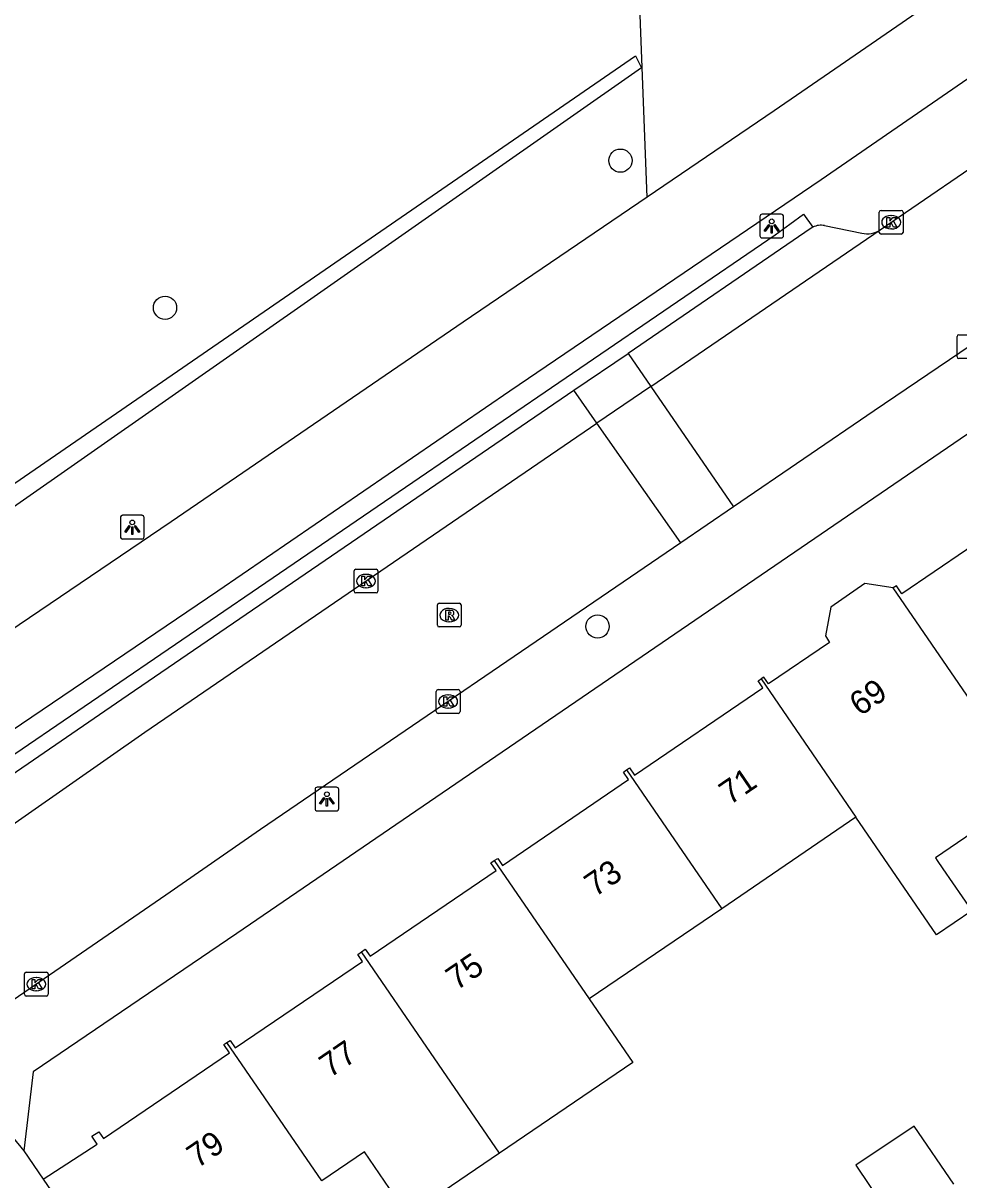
# Model space of a CAD drawing. Extents: x 157466 to 158888, y 383063 to 384677.
# Drawn here: x 158052.5 to 158091.88, y 383863.01 to 383911.68 of the extents above; entities that cross this region are included whole.
import ezdxf

# ---------------------------------------------------------------- set-up
doc = ezdxf.new("R2010")
doc.units = 0
for name, color, linetype in [('IMGEO_Boom', 7, 'Continuous'), ('IMGEO_Fietspad_gesloten', 7, 'Continuous'), ('IMGEO_Greppel_droge_sloot', 7, 'Continuous'), ('IMGEO_Groenvoorziening', 7, 'Continuous'), ('IMGEO_Kolk', 7, 'Continuous'), ('IMGEO_Lichtpunt', 7, 'Continuous'), ('IMGEO_Pand', 7, 'Continuous'), ('IMGEO_Pand_nummerreeks', 7, 'Continuous'), ('IMGEO_Parkeervlak_open', 7, 'Continuous'), ('IMGEO_Rijbaan_lokaal_open', 7, 'Continuous'), ('IMGEO_Rioolput', 7, 'Continuous'), ('IMGEO_Voetpad_open', 7, 'Continuous')]:
    doc.layers.add(name, color=color, linetype=linetype)

msp = doc.modelspace()

# ---------------------------------------------------------------- linework, layer by layer
at = {"layer": 'IMGEO_Boom'}
for centre in [(158077.635, 383905.898), (158058.47, 383899.707), (158076.673, 383886.295)]:
    msp.add_circle(centre, 0.489, dxfattribs=at)
at = {"layer": 'IMGEO_Fietspad_gesloten'}
for points in [[(158109.226, 383927.034), (158107.59, 383924.773), (158105.598, 383922.996), (158096.199, 383916.329), (158086.66, 383909.753), (158084.107, 383907.993), (158078.757, 383904.358)], [(158045.888, 383877.777), (158060.694, 383887.801), (158072.982, 383896.204), (158086.084, 383905.105), (158098.205, 383913.461), (158107.782, 383920.254), (158110.203, 383922.414), (158112.062, 383924.982)], [(158078.757, 383904.358), (158071.011, 383899.096), (158058.725, 383890.695), (158043.835, 383880.614)]]:
    msp.add_lwpolyline(points, dxfattribs=at)
at = {"layer": 'IMGEO_Greppel_droge_sloot'}
msp.add_lwpolyline([(158078.272, 383910.309), (158078.524, 383909.804), (158031.901, 383877.207), (158031.419, 383877.938), (158034.345, 383880.083), (158078.272, 383910.309)], dxfattribs=at)
at = {"layer": 'IMGEO_Groenvoorziening'}
msp.add_lwpolyline([(158078.757, 383904.358), (158078.5, 383911.281), (158078.046, 383923.492), (158098.721, 383937.84), (158092.657, 383982.959), (158101.048, 383990.352), (158110.102, 383996.889), (158114.905, 383996.74), (158118.245, 383996.636)], dxfattribs=at)
at = {"layer": 'IMGEO_Kolk'}
for p, q in [((158088.529, 383902.879), (158088.529, 383903.731)), ((158088.604, 383903.805), (158089.456, 383903.805)), ((158089.017, 383903.585), (158089.042, 383903.585)), ((158089.53, 383903.731), (158089.53, 383902.879)), ((158089.456, 383902.805), (158088.604, 383902.805)), ((158089.04, 383903.025), (158089.015, 383903.025)), ((158091.803, 383897.644), (158091.803, 383898.496)), ((158091.878, 383898.57), (158092.73, 383898.57)), ((158092.73, 383897.57), (158091.878, 383897.57)), ((158066.426, 383887.78), (158066.426, 383888.632)), ((158066.501, 383888.706), (158067.353, 383888.706)), ((158066.914, 383888.486), (158066.939, 383888.486)), ((158067.427, 383888.632), (158067.427, 383887.78)), ((158067.353, 383887.706), (158066.501, 383887.706)), ((158066.937, 383887.926), (158066.912, 383887.926)), ((158069.958, 383883.639), (158070.81, 383883.639)), ((158069.883, 383882.713), (158069.883, 383883.565)), ((158070.371, 383883.419), (158070.396, 383883.419)), ((158070.884, 383883.565), (158070.884, 383882.713)), ((158070.81, 383882.639), (158069.958, 383882.639)), ((158070.394, 383882.859), (158070.369, 383882.859)), ((158052.553, 383870.819), (158052.553, 383871.671)), ((158052.628, 383871.745), (158053.48, 383871.745)), ((158053.041, 383871.525), (158053.066, 383871.525)), ((158053.554, 383871.671), (158053.554, 383870.819)), ((158053.064, 383870.965), (158053.039, 383870.965)), ((158053.48, 383870.745), (158052.628, 383870.745))]:
    msp.add_line(p, q, dxfattribs=at)
for points in [[(158088.529, 383902.879), (158088.529, 383903.731)], [(158088.604, 383903.805), (158089.456, 383903.805)], [(158089.53, 383903.731), (158089.53, 383902.879)], [(158088.85, 383903.505), (158088.973, 383903.505), (158088.973, 383903.354), (158089.103, 383903.505), (158089.267, 383903.505), (158089.121, 383903.354), (158089.274, 383903.105), (158089.122, 383903.105), (158089.037, 383903.269), (158088.973, 383903.202), (158088.973, 383903.105), (158088.85, 383903.105), (158088.85, 383903.505)], [(158089.456, 383902.805), (158088.604, 383902.805)], [(158091.803, 383897.644), (158091.803, 383898.496)], [(158091.878, 383898.57), (158092.73, 383898.57)], [(158092.73, 383897.57), (158091.878, 383897.57)], [(158066.426, 383887.78), (158066.426, 383888.632)], [(158066.501, 383888.706), (158067.353, 383888.706)], [(158067.427, 383888.632), (158067.427, 383887.78)], [(158066.747, 383888.406), (158066.87, 383888.406), (158066.87, 383888.255), (158067, 383888.406), (158067.164, 383888.406), (158067.018, 383888.255), (158067.171, 383888.006), (158067.019, 383888.006), (158066.934, 383888.17), (158066.87, 383888.103), (158066.87, 383888.006), (158066.747, 383888.006), (158066.747, 383888.406)], [(158067.353, 383887.706), (158066.501, 383887.706)], [(158069.958, 383883.639), (158070.81, 383883.639)], [(158069.883, 383882.713), (158069.883, 383883.565)], [(158070.204, 383883.339), (158070.327, 383883.339), (158070.327, 383883.188), (158070.457, 383883.339), (158070.621, 383883.339), (158070.475, 383883.188), (158070.628, 383882.939), (158070.476, 383882.939), (158070.391, 383883.103), (158070.327, 383883.036), (158070.327, 383882.939), (158070.204, 383882.939), (158070.204, 383883.339)], [(158070.884, 383883.565), (158070.884, 383882.713)], [(158070.81, 383882.639), (158069.958, 383882.639)], [(158052.553, 383870.819), (158052.553, 383871.671)], [(158052.628, 383871.745), (158053.48, 383871.745)], [(158052.874, 383871.445), (158052.997, 383871.445), (158052.997, 383871.294), (158053.127, 383871.445), (158053.291, 383871.445), (158053.145, 383871.294), (158053.298, 383871.045), (158053.146, 383871.045), (158053.061, 383871.209), (158052.997, 383871.142), (158052.997, 383871.045), (158052.874, 383871.045), (158052.874, 383871.445)], [(158053.554, 383871.671), (158053.554, 383870.819)], [(158053.48, 383870.745), (158052.628, 383870.745)]]:
    msp.add_lwpolyline(points, dxfattribs=at)
for centre, start, end in [((158088.606, 383903.729), 91.552, 178.448), ((158088.606, 383903.729), 91.552, 178.448), ((158089.454, 383903.729), 1.552, 88.448), ((158089.454, 383903.729), 1.552, 88.448), ((158088.606, 383902.881), 181.552, 268.448), ((158088.606, 383902.881), 181.552, 268.448), ((158089.454, 383902.881), 271.552, 358.448), ((158089.454, 383902.881), 271.552, 358.448), ((158091.88, 383898.494), 91.552, 178.448), ((158091.88, 383898.494), 91.552, 178.448), ((158091.88, 383897.646), 181.552, 268.448), ((158091.88, 383897.646), 181.552, 268.448), ((158066.503, 383888.63), 91.552, 178.448), ((158066.503, 383888.63), 91.552, 178.448), ((158067.351, 383888.63), 1.552, 88.448), ((158067.351, 383888.63), 1.552, 88.448), ((158066.503, 383887.782), 181.552, 268.448), ((158066.503, 383887.782), 181.552, 268.448), ((158067.351, 383887.782), 271.552, 358.448), ((158067.351, 383887.782), 271.552, 358.448), ((158069.96, 383883.563), 91.552, 178.448), ((158069.96, 383883.563), 91.552, 178.448), ((158070.808, 383883.563), 1.552, 88.448), ((158070.808, 383883.563), 1.552, 88.448), ((158069.96, 383882.715), 181.552, 268.448), ((158069.96, 383882.715), 181.552, 268.448), ((158070.808, 383882.715), 271.552, 358.448), ((158070.808, 383882.715), 271.552, 358.448), ((158052.63, 383871.669), 91.552, 178.448), ((158052.63, 383871.669), 91.552, 178.448), ((158053.478, 383871.669), 1.552, 88.448), ((158053.478, 383871.669), 1.552, 88.448), ((158052.63, 383870.821), 181.552, 268.448), ((158052.63, 383870.821), 181.552, 268.448), ((158053.478, 383870.821), 271.552, 358.448), ((158053.478, 383870.821), 271.552, 358.448)]:
    msp.add_arc(centre, 0.0765, start, end, dxfattribs=at)
for centre, major_axis, ratio, start_param, end_param in [((158089.016, 383903.305), (-0.387, 0.002), 0.722429, 4.712389, 7.853982), ((158089.041, 383903.305), (-0.39, 0.002), 0.717154, 1.570796, 4.712389), ((158066.913, 383888.206), (-0.387, 0.002), 0.722429, 4.712389, 7.853982), ((158066.938, 383888.206), (-0.39, 0.002), 0.717154, 1.570796, 4.712389), ((158070.37, 383883.139), (-0.387, 0.002), 0.722429, 4.712389, 7.853982), ((158070.395, 383883.139), (-0.39, 0.002), 0.717154, 1.570796, 4.712389), ((158053.04, 383871.245), (-0.387, 0.002), 0.722429, 4.712389, 7.853982), ((158053.065, 383871.245), (-0.39, 0.002), 0.717154, 1.570796, 4.712389)]:
    msp.add_ellipse(centre, major_axis=major_axis, ratio=ratio, start_param=start_param, end_param=end_param, dxfattribs=at)
at = {"layer": 'IMGEO_Lichtpunt'}
for p, q in [((158084.405, 383903.64), (158083.597, 383903.64)), ((158084.405, 383903.64), (158083.597, 383903.64)), ((158083.503, 383903.545), (158083.503, 383902.738)), ((158083.503, 383903.545), (158083.503, 383902.738)), ((158084.499, 383902.738), (158084.499, 383903.545)), ((158084.499, 383902.738), (158084.499, 383903.545)), ((158083.597, 383902.644), (158084.405, 383902.644)), ((158083.597, 383902.644), (158084.405, 383902.644)), ((158057.494, 383890.972), (158056.686, 383890.972)), ((158057.494, 383890.972), (158056.686, 383890.972)), ((158056.592, 383890.877), (158056.592, 383890.07)), ((158056.592, 383890.877), (158056.592, 383890.07)), ((158057.588, 383890.07), (158057.588, 383890.877)), ((158057.588, 383890.07), (158057.588, 383890.877)), ((158056.686, 383889.976), (158057.494, 383889.976)), ((158056.686, 383889.976), (158057.494, 383889.976)), ((158064.782, 383879.438), (158064.782, 383878.631)), ((158064.782, 383879.438), (158064.782, 383878.631)), ((158065.684, 383879.533), (158064.876, 383879.533)), ((158065.684, 383879.533), (158064.876, 383879.533)), ((158065.778, 383878.631), (158065.778, 383879.438)), ((158065.778, 383878.631), (158065.778, 383879.438)), ((158064.876, 383878.537), (158065.684, 383878.537)), ((158064.876, 383878.537), (158065.684, 383878.537))]:
    msp.add_line(p, q, dxfattribs=at)
for points in [[(158083.877, 383903.209), (158083.916, 383903.181), (158083.728, 383902.919), (158083.69, 383902.946), (158083.877, 383903.209)], [(158083.979, 383903.161), (158084.026, 383903.161), (158084.026, 383902.839), (158083.979, 383902.839), (158083.979, 383903.161)], [(158084.089, 383903.181), (158084.127, 383903.208), (158084.314, 383902.946), (158084.275, 383902.918), (158084.089, 383903.181)], [(158056.966, 383890.541), (158057.005, 383890.513), (158056.817, 383890.251), (158056.779, 383890.278), (158056.966, 383890.541)], [(158057.068, 383890.493), (158057.115, 383890.493), (158057.115, 383890.171), (158057.068, 383890.171), (158057.068, 383890.493)], [(158057.178, 383890.513), (158057.216, 383890.54), (158057.403, 383890.278), (158057.364, 383890.25), (158057.178, 383890.513)], [(158065.156, 383879.102), (158065.195, 383879.074), (158065.007, 383878.812), (158064.969, 383878.839), (158065.156, 383879.102)], [(158065.258, 383879.054), (158065.305, 383879.054), (158065.305, 383878.732), (158065.258, 383878.732), (158065.258, 383879.054)], [(158065.368, 383879.074), (158065.406, 383879.101), (158065.593, 383878.839), (158065.554, 383878.811), (158065.368, 383879.074)]]:
    msp.add_lwpolyline(points, dxfattribs=at)
for centre in [(158084.002, 383903.343), (158057.091, 383890.675), (158065.281, 383879.236)]:
    msp.add_circle(centre, 0.0994, dxfattribs=at)
for centre, start, end in [((158083.597, 383903.545), 90, 180), ((158083.597, 383903.545), 90, 180), ((158084.405, 383903.545), 0, 90), ((158084.405, 383903.545), 0, 90), ((158083.597, 383902.738), 180, 270), ((158083.597, 383902.738), 180, 270), ((158084.405, 383902.738), 270, 0), ((158084.405, 383902.738), 270, 360), ((158056.686, 383890.877), 90, 180), ((158056.686, 383890.877), 90, 180), ((158057.494, 383890.877), 0, 90), ((158057.494, 383890.877), 0, 90), ((158056.686, 383890.07), 180, 270), ((158056.686, 383890.07), 180, 270), ((158057.494, 383890.07), 270, 0), ((158057.494, 383890.07), 270, 360), ((158064.876, 383879.438), 90, 180), ((158064.876, 383879.438), 90, 180), ((158065.684, 383879.438), 0, 90), ((158065.684, 383879.438), 0, 90), ((158064.876, 383878.631), 180, 270), ((158064.876, 383878.631), 180, 270), ((158065.684, 383878.631), 270, 0), ((158065.684, 383878.631), 270, 360)]:
    msp.add_arc(centre, 0.0946, start, end, dxfattribs=at)
at = {"layer": 'IMGEO_Pand'}
for points in [[(158098.294, 383894.19), (158098.039, 383894.016), (158098.231, 383893.736), (158095.139, 383891.616), (158094.946, 383891.896), (158094.683, 383891.717), (158094.916, 383891.375), (158089.478, 383887.675), (158089.249, 383888.012), (158089.11, 383887.918)], [(158089.11, 383887.918), (158087.922, 383888.099), (158086.49, 383887.107), (158086.259, 383885.898), (158086.432, 383885.623), (158083.869, 383883.879), (158083.673, 383884.166), (158083.554, 383884.086)], [(158094.988, 383879.349), (158093.128, 383882.061), (158093.007, 383882.238), (158089.11, 383887.918)], [(158077.892, 383880.257), (158078.021, 383880.344), (158078.229, 383880.038), (158083.632, 383883.715), (158083.435, 383884.005), (158083.554, 383884.086)], [(158083.554, 383884.086), (158087.548, 383878.264)], [(158072.328, 383876.441), (158072.469, 383876.537), (158072.671, 383876.24), (158077.981, 383879.852), (158077.765, 383880.17), (158077.892, 383880.257)], [(158077.892, 383880.257), (158081.898, 383874.419)], [(158094.988, 383879.349), (158090.896, 383876.554), (158090.97, 383876.446), (158091.208, 383876.1), (158092.423, 383874.329), (158090.943, 383873.315), (158087.548, 383878.264)], [(158087.548, 383878.264), (158081.898, 383874.419)], [(158066.738, 383872.605), (158066.899, 383872.715), (158067.096, 383872.424), (158072.4, 383876.032), (158072.187, 383876.345), (158072.328, 383876.441)], [(158072.328, 383876.441), (158076.32, 383870.624)], [(158081.898, 383874.419), (158076.32, 383870.624)], [(158061.076, 383868.791), (158061.205, 383868.879), (158061.425, 383868.557), (158066.779, 383872.2), (158066.577, 383872.496), (158066.738, 383872.605)], [(158072.551, 383864.133), (158066.738, 383872.605)], [(158076.32, 383870.624), (158078.157, 383867.947), (158072.551, 383864.133)], [(158053.344, 383863.033), (158055.62, 383864.511), (158055.396, 383864.84), (158055.68, 383865.034), (158055.876, 383864.746), (158061.182, 383868.356), (158060.946, 383868.703), (158061.076, 383868.791)], [(158065.07, 383862.97), (158061.076, 383868.791)], [(158091.665, 383862.833), (158089.992, 383865.272), (158087.542, 383863.625), (158089.208, 383861.148)], [(158072.551, 383864.133), (158069.521, 383862.071), (158068.132, 383862.335), (158066.868, 383864.194), (158065.07, 383862.97)], [(158053.344, 383863.033), (158057.27, 383857.315)]]:
    msp.add_lwpolyline(points, dxfattribs=at)
at = {"layer": 'IMGEO_Parkeervlak_open'}
for points in [[(158086.23, 383903.165), (158087.797, 383902.845)], [(158077.954, 383897.788), (158078.912, 383896.392)], [(158076.648, 383894.846), (158075.677, 383896.232)]]:
    msp.add_lwpolyline(points, dxfattribs=at)
for centre, radius, start, end in [((158086.081, 383902.419), 0.761, 78.7071, 117.1324), ((158088.018, 383903.801), 0.981, 256.9692, 303.9551)]:
    msp.add_arc(centre, radius, start, end, dxfattribs=at)
at = {"layer": 'IMGEO_Rijbaan_lokaal_open'}
for points in [[(158088.566, 383902.987), (158093.943, 383906.66), (158103.038, 383912.884)], [(158078.912, 383896.392), (158088.566, 383902.987)], [(158095.088, 383899.962), (158088.313, 383895.363), (158082.388, 383891.324)], [(158078.912, 383896.392), (158076.648, 383894.846)], [(158078.912, 383896.392), (158082.388, 383891.324)], [(158045.792, 383873.594), (158046.236, 383873.9), (158057.614, 383881.843), (158076.648, 383894.846)], [(158080.174, 383889.815), (158076.648, 383894.846)], [(158082.388, 383891.324), (158080.174, 383889.815)], [(158080.174, 383889.815), (158062.486, 383877.757), (158058.509, 383874.995), (158051.626, 383870.258)]]:
    msp.add_lwpolyline(points, dxfattribs=at)
at = {"layer": 'IMGEO_Rioolput'}
for p, q in [((158069.932, 383886.348), (158069.932, 383887.2)), ((158070.007, 383887.274), (158070.859, 383887.274)), ((158070.42, 383887.054), (158070.445, 383887.054)), ((158070.933, 383887.2), (158070.933, 383886.348)), ((158070.859, 383886.274), (158070.007, 383886.274)), ((158070.443, 383886.494), (158070.418, 383886.494))]:
    msp.add_line(p, q, dxfattribs=at)
for points in [[(158069.932, 383886.348), (158069.932, 383887.2)], [(158070.007, 383887.274), (158070.859, 383887.274)], [(158070.933, 383887.2), (158070.933, 383886.348)], [(158070.521, 383886.972), (158070.269, 383886.974), (158070.269, 383886.574)], [(158070.269, 383886.574), (158070.393, 383886.574), (158070.393, 383886.736), (158070.404, 383886.736)], [(158070.447, 383886.893), (158070.393, 383886.893), (158070.393, 383886.812)], [(158070.393, 383886.812), (158070.445, 383886.812)], [(158070.451, 383886.707), (158070.522, 383886.574), (158070.662, 383886.574), (158070.597, 383886.7)], [(158070.859, 383886.274), (158070.007, 383886.274)]]:
    msp.add_lwpolyline(points, dxfattribs=at)
for centre, radius, start, end in [((158070.009, 383887.198), 0.0765, 91.552, 178.448), ((158070.009, 383887.198), 0.0765, 91.552, 178.448), ((158070.857, 383887.198), 0.0765, 1.552, 88.448), ((158070.857, 383887.198), 0.0765, 1.552, 88.448), ((158070.403, 383886.683), 0.0533, 26.0293, 88.6989), ((158070.429, 383887.001), 0.19, 274.7715, 282.9687), ((158070.453, 383886.797), 0.0964, 77.0061, 93.1865), ((158070.467, 383886.854), 0.0378, 276.6634, 79.6772), ((158070.52, 383886.862), 0.109, 350.3612, 89.416), ((158070.518, 383886.862), 0.112, 277.5842, 350.9817), ((158070.502, 383886.647), 0.108, 29.5134, 73.7905), ((158070.009, 383886.35), 0.0765, 181.552, 268.448), ((158070.009, 383886.35), 0.0765, 181.552, 268.448), ((158070.857, 383886.35), 0.0765, 271.552, 358.448), ((158070.857, 383886.35), 0.0765, 271.552, 358.448)]:
    msp.add_arc(centre, radius, start, end, dxfattribs=at)
for centre, major_axis, ratio, start_param, end_param in [((158070.419, 383886.774), (-0.387, 0.002), 0.722429, 4.712389, 7.853982), ((158070.444, 383886.774), (-0.39, 0.002), 0.717154, 1.570796, 4.712389)]:
    msp.add_ellipse(centre, major_axis=major_axis, ratio=ratio, start_param=start_param, end_param=end_param, dxfattribs=at)
at = {"layer": 'IMGEO_Voetpad_open'}
for points in [[(158043.991, 383874.151), (158045.268, 383875.113), (158046.53, 383876.836), (158046.8, 383877.178), (158047.146, 383877.527), (158084.153, 383902.776), (158084.77, 383903.228), (158085.335, 383903.642), (158085.734, 383903.096)], [(158085.734, 383903.096), (158085.657, 383903.05), (158077.954, 383897.788)], [(158075.677, 383896.232), (158077.954, 383897.788)], [(158047.1, 383876.687), (158056.658, 383883.24), (158075.677, 383896.232)], [(158094.454, 383895.908), (158061.486, 383873.374), (158052.925, 383867.553), (158052.526, 383864.224)], [(158049.567, 383867.819), (158052.526, 383864.224)], [(158052.526, 383864.224), (158053.344, 383863.033)]]:
    msp.add_lwpolyline(points, dxfattribs=at)

# ---------------------------------------------------------------- texts
at = {"layer": 'IMGEO_Pand_nummerreeks'}
for s, rotation, p in [('69', 34.2973, (158087.716, 383882.493)), ('71', 34.2977, (158082.232, 383878.753)), ('73', 34.2977, (158076.562, 383874.885)), ('75', 34.2977, (158070.736, 383870.954)), ('77', 34.2977, (158065.408, 383867.276)), ('79', 34.2973, (158059.831, 383863.472))]:
    msp.add_text(s, height=1, rotation=rotation, dxfattribs=at).set_placement(p)

doc.saveas('drawing.dxf')
